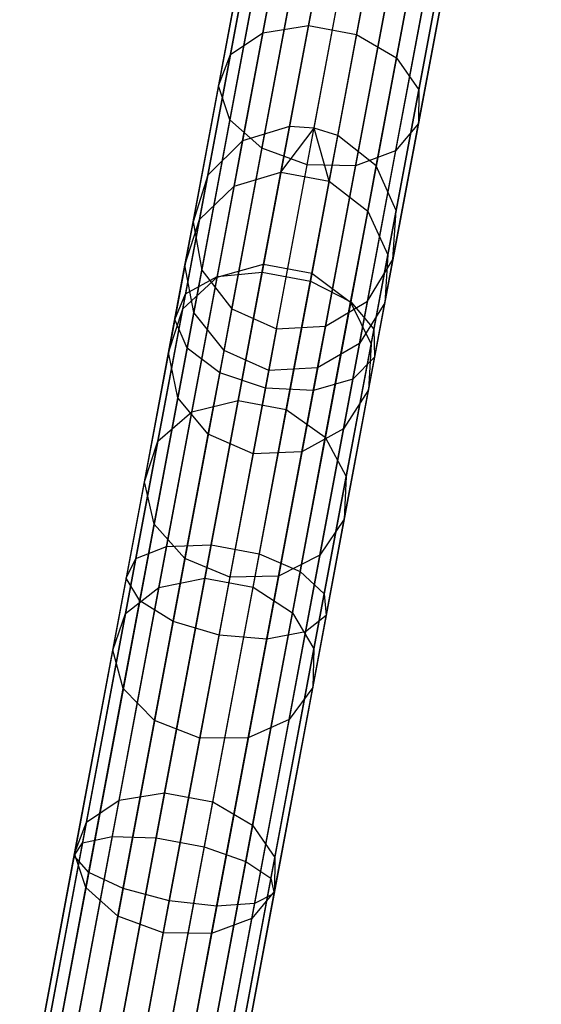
# Model space of a CAD drawing. Extents: x -91 to 91, y -91 to 262.
# Tile 416 of 480: x 12.48 to 17.57, y 73.43 to 83.03. Entities that reach past the tile are written whole.
import ezdxf

# ---------------------------------------------------------------- set-up
doc = ezdxf.new("R2010")
doc.units = 0
doc.header["$LTSCALE"] = 25.4
doc.layers.get('0').update_dxf_attribs({"linetype": 'CONTINUOUS'})

# ---------------------------------------------------------------- blocks, each defined once
blk = doc.blocks.new('ETE0_STL_1')
at = {"color": 0}
for p, q in [((15.1136, 81.993, 301.4705), (16.5311, 89.5532, 191.4705)), ((15.1136, 81.993, 301.4705), (16.5311, 89.5532, 191.4705)), ((15.3542, 81.9774, 301.4725), (16.7716, 89.5376, 191.4725)), ((15.3542, 81.9774, 301.4725), (16.7716, 89.5376, 191.4725)), ((14.6562, 81.853, 301.455), (16.0736, 89.4132, 191.455)), ((14.6562, 81.853, 301.455), (16.0736, 89.4132, 191.455)), ((15.584, 81.9048, 301.4705), (17.0015, 89.465, 191.4705)), ((15.584, 81.9048, 301.4705), (17.0015, 89.465, 191.4705)), ((15.9597, 81.6086, 301.455), (17.3771, 89.1688, 191.455)), ((15.9597, 81.6086, 301.455), (17.3771, 89.1688, 191.455)), ((14.3165, 81.5169, 301.4275), (15.734, 89.0771, 191.4275)), ((14.3165, 81.5169, 301.4275), (15.734, 89.0771, 191.4275)), ((16.1545, 81.1723, 301.4275), (17.572, 88.7325, 191.4275)), ((16.1545, 81.1723, 301.4275), (17.572, 88.7325, 191.4275)), ((14.1725, 81.0616, 301.3943), (15.5899, 88.6219, 191.3943)), ((14.1725, 81.0616, 301.3943), (15.5899, 88.6219, 191.3943)), ((16.1239, 80.6958, 301.3943), (17.5413, 88.256, 191.3943)), ((16.1239, 80.6958, 301.3943), (17.5413, 88.256, 191.3943)), ((14.257, 80.5916, 301.3631), (15.6745, 88.1518, 191.3631)), ((14.257, 80.5916, 301.3631), (15.6745, 88.1518, 191.3631)), ((15.8748, 80.2883, 301.3631), (17.2922, 87.8485, 191.3631)), ((15.8748, 80.2883, 301.3631), (17.2922, 87.8485, 191.3631)), ((14.5508, 80.2144, 301.341), (15.9682, 87.7746, 191.341)), ((14.5508, 80.2144, 301.341), (15.9682, 87.7746, 191.341)), ((14.9865, 80.0164, 301.333), (16.404, 87.5766, 191.333)), ((14.9865, 80.0164, 301.333), (16.404, 87.5766, 191.333)), ((15.4643, 80.0431, 301.341), (16.8818, 87.6033, 191.341)), ((15.4643, 80.0431, 301.341), (16.8818, 87.6033, 191.341)), ((15.6908, 85.0715, 176.8879), (15.2981, 82.9769, 174.6025)), ((15.6908, 85.0715, 176.8879), (15.2981, 82.9769, 174.6025)), ((15.2423, 84.9791, 177.0271), (14.8537, 82.9067, 174.7659)), ((15.2423, 84.9791, 177.0271), (14.8537, 82.9067, 174.7659)), ((16.1612, 84.9833, 176.8879), (15.7685, 82.8887, 174.6025)), ((16.1612, 84.9833, 176.8879), (15.7685, 82.8887, 174.6025)), ((14.9184, 84.7272, 177.2735), (14.5372, 82.6941, 175.0553)), ((14.9184, 84.7272, 177.2735), (14.5372, 82.6941, 175.0553)), ((16.5458, 84.7347, 177.0271), (16.1572, 82.6623, 174.7659)), ((16.5458, 84.7347, 177.0271), (16.1572, 82.6623, 174.7659)), ((16.7564, 84.3826, 177.2735), (16.3752, 82.3495, 175.0553)), ((16.7564, 84.3826, 177.2735), (16.3752, 82.3495, 175.0553)), ((14.7934, 84.3735, 177.5707), (14.4211, 82.3878, 175.4043)), ((14.7934, 84.3735, 177.5707), (14.4211, 82.3878, 175.4043)), ((14.8959, 83.999, 177.8507), (14.532, 82.0581, 175.7331)), ((14.8959, 83.999, 177.8507), (14.532, 82.0581, 175.7331)), ((16.7448, 84.0076, 177.5707), (16.3725, 82.022, 175.4043)), ((16.7448, 84.0076, 177.5707), (16.3725, 82.022, 175.4043)), ((15.2024, 83.6897, 178.0493), (14.8444, 81.7804, 175.9662)), ((15.2024, 83.6897, 178.0493), (14.8444, 81.7804, 175.9662)), ((16.5137, 83.6957, 177.8507), (16.1497, 81.7548, 175.7331)), ((16.5137, 83.6957, 177.8507), (16.1497, 81.7548, 175.7331)), ((15.2869, 81.6184, 176.0504), (15.6427, 83.5162, 178.1209)), ((15.2869, 81.6184, 176.0504), (15.6427, 83.5162, 178.1209)), ((16.1159, 83.5184, 178.0493), (15.7579, 81.6092, 175.9662)), ((16.1159, 83.5184, 178.0493), (15.7579, 81.6092, 175.9662)), ((15.2981, 82.9769, 174.6025), (14.8471, 80.5717, 172.6592)), ((15.2981, 82.9769, 174.6025), (14.8471, 80.5717, 172.6592)), ((14.8537, 82.9067, 174.7659), (15.2981, 82.9769, 174.6025)), ((14.8537, 82.9067, 174.7659), (15.2981, 82.9769, 174.6025)), ((15.2981, 82.9769, 174.6025), (15.7685, 82.8887, 174.6025)), ((15.2981, 82.9769, 174.6025), (15.7685, 82.8887, 174.6025)), ((14.8537, 82.9067, 174.7659), (14.4076, 80.527, 172.8432)), ((14.8537, 82.9067, 174.7659), (14.4076, 80.527, 172.8432)), ((14.5372, 82.6941, 175.0553), (14.8537, 82.9067, 174.7659)), ((14.5372, 82.6941, 175.0553), (14.8537, 82.9067, 174.7659)), ((15.7685, 82.8887, 174.6025), (15.3176, 80.4836, 172.6592)), ((15.7685, 82.8887, 174.6025), (15.3176, 80.4836, 172.6592)), ((15.7685, 82.8887, 174.6025), (16.1572, 82.6623, 174.7659)), ((15.7685, 82.8887, 174.6025), (16.1572, 82.6623, 174.7659)), ((14.5372, 82.6941, 175.0553), (14.0995, 80.3596, 173.1691)), ((14.5372, 82.6941, 175.0553), (14.0995, 80.3596, 173.1691)), ((14.4211, 82.3878, 175.4043), (14.5372, 82.6941, 175.0553)), ((14.4211, 82.3878, 175.4043), (14.5372, 82.6941, 175.0553)), ((16.1572, 82.6623, 174.7659), (15.7111, 80.2826, 172.8432)), ((16.1572, 82.6623, 174.7659), (15.7111, 80.2826, 172.8432)), ((16.1572, 82.6623, 174.7659), (16.3752, 82.3495, 175.0553)), ((16.1572, 82.6623, 174.7659), (16.3752, 82.3495, 175.0553)), ((14.4211, 82.3878, 175.4043), (13.9936, 80.1079, 173.5621)), ((14.4211, 82.3878, 175.4043), (13.9936, 80.1079, 173.5621)), ((14.532, 82.0581, 175.7331), (14.4211, 82.3878, 175.4043)), ((14.532, 82.0581, 175.7331), (14.4211, 82.3878, 175.4043)), ((16.3752, 82.3495, 175.0553), (15.9375, 80.015, 173.1691)), ((16.3752, 82.3495, 175.0553), (15.9375, 80.015, 173.1691)), ((16.3752, 82.3495, 175.0553), (16.3725, 82.022, 175.4043)), ((16.3752, 82.3495, 175.0553), (16.3725, 82.022, 175.4043)), ((14.532, 82.0581, 175.7331), (14.1141, 79.8295, 173.9324)), ((14.532, 82.0581, 175.7331), (14.1141, 79.8295, 173.9324)), ((14.8444, 81.7804, 175.9662), (14.532, 82.0581, 175.7331)), ((14.8444, 81.7804, 175.9662), (14.532, 82.0581, 175.7331)), ((15.1136, 81.993, 301.4705), (14.6562, 81.853, 301.455)), ((15.1136, 81.993, 301.4705), (14.6562, 81.853, 301.455)), ((15.0299, 81.5468, 304.5823), (15.1136, 81.993, 301.4705)), ((15.0299, 81.5468, 304.5823), (15.1136, 81.993, 301.4705)), ((15.0299, 81.5468, 304.5823), (15.3542, 81.9774, 301.4725)), ((15.0299, 81.5468, 304.5823), (15.3542, 81.9774, 301.4725)), ((15.3542, 81.9774, 301.4725), (15.1136, 81.993, 301.4705)), ((15.3542, 81.9774, 301.4725), (15.1136, 81.993, 301.4705)), ((15.5004, 81.4586, 304.5823), (15.3542, 81.9774, 301.4725)), ((15.5004, 81.4586, 304.5823), (15.3542, 81.9774, 301.4725)), ((15.584, 81.9048, 301.4705), (15.3542, 81.9774, 301.4725)), ((15.584, 81.9048, 301.4705), (15.3542, 81.9774, 301.4725)), ((16.3725, 82.022, 175.4043), (15.9451, 79.742, 173.5621)), ((16.3725, 82.022, 175.4043), (15.9451, 79.742, 173.5621)), ((16.3725, 82.022, 175.4043), (16.1497, 81.7548, 175.7331)), ((16.3725, 82.022, 175.4043), (16.1497, 81.7548, 175.7331)), ((15.5004, 81.4586, 304.5823), (15.584, 81.9048, 301.4705)), ((15.5004, 81.4586, 304.5823), (15.584, 81.9048, 301.4705)), ((15.9597, 81.6086, 301.455), (15.584, 81.9048, 301.4705)), ((15.9597, 81.6086, 301.455), (15.584, 81.9048, 301.4705)), ((14.6562, 81.853, 301.455), (14.3165, 81.5169, 301.4275)), ((14.6562, 81.853, 301.455), (14.3165, 81.5169, 301.4275)), ((14.8444, 81.7804, 175.9662), (14.4334, 79.5882, 174.1949)), ((14.8444, 81.7804, 175.9662), (14.4334, 79.5882, 174.1949)), ((14.5734, 81.4115, 304.5338), (14.6562, 81.853, 301.455)), ((14.5734, 81.4115, 304.5338), (14.6562, 81.853, 301.455)), ((15.2869, 81.6184, 176.0504), (14.8444, 81.7804, 175.9662)), ((15.2869, 81.6184, 176.0504), (14.8444, 81.7804, 175.9662)), ((16.1497, 81.7548, 175.7331), (15.7319, 79.5262, 173.9324)), ((16.1497, 81.7548, 175.7331), (15.7319, 79.5262, 173.9324)), ((16.1497, 81.7548, 175.7331), (15.7579, 81.6092, 175.9662)), ((16.1497, 81.7548, 175.7331), (15.7579, 81.6092, 175.9662)), ((14.8783, 79.4393, 174.2897), (15.2869, 81.6184, 176.0504)), ((14.8783, 79.4393, 174.2897), (15.2869, 81.6184, 176.0504)), ((15.7579, 81.6092, 175.9662), (15.2869, 81.6184, 176.0504)), ((15.7579, 81.6092, 175.9662), (15.2869, 81.6184, 176.0504)), ((15.7579, 81.6092, 175.9662), (15.3469, 79.4169, 174.1949)), ((15.7579, 81.6092, 175.9662), (15.3469, 79.4169, 174.1949)), ((15.8769, 81.1671, 304.5338), (15.9597, 81.6086, 301.455)), ((15.8769, 81.1671, 304.5338), (15.9597, 81.6086, 301.455)), ((16.1545, 81.1723, 301.4275), (15.9597, 81.6086, 301.455)), ((16.1545, 81.1723, 301.4275), (15.9597, 81.6086, 301.455)), ((14.3165, 81.5169, 301.4275), (14.1725, 81.0616, 301.3943)), ((14.3165, 81.5169, 301.4275), (14.1725, 81.0616, 301.3943)), ((14.2353, 81.0838, 304.4478), (14.3165, 81.5169, 301.4275)), ((14.2353, 81.0838, 304.4478), (14.3165, 81.5169, 301.4275)), ((14.5734, 81.4115, 304.5338), (15.0299, 81.5468, 304.5823)), ((14.5734, 81.4115, 304.5338), (15.0299, 81.5468, 304.5823)), ((14.8615, 80.6483, 307.5912), (15.0299, 81.5468, 304.5823)), ((14.8615, 80.6483, 307.5912), (15.0299, 81.5468, 304.5823)), ((15.0299, 81.5468, 304.5823), (15.5004, 81.4586, 304.5823)), ((15.0299, 81.5468, 304.5823), (15.5004, 81.4586, 304.5823)), ((14.2353, 81.0838, 304.4478), (14.5734, 81.4115, 304.5338)), ((14.2353, 81.0838, 304.4478), (14.5734, 81.4115, 304.5338)), ((14.4067, 80.5225, 307.5108), (14.5734, 81.4115, 304.5338)), ((14.4067, 80.5225, 307.5108), (14.5734, 81.4115, 304.5338)), ((15.3319, 80.5601, 307.5912), (15.5004, 81.4586, 304.5823)), ((15.3319, 80.5601, 307.5912), (15.5004, 81.4586, 304.5823)), ((15.5004, 81.4586, 304.5823), (15.8769, 81.1671, 304.5338)), ((15.5004, 81.4586, 304.5823), (15.8769, 81.1671, 304.5338)), ((15.7102, 80.2781, 307.5108), (15.8769, 81.1671, 304.5338)), ((15.7102, 80.2781, 307.5108), (15.8769, 81.1671, 304.5338)), ((15.8769, 81.1671, 304.5338), (16.0733, 80.7392, 304.4478)), ((15.8769, 81.1671, 304.5338), (16.0733, 80.7392, 304.4478)), ((16.0733, 80.7392, 304.4478), (16.1545, 81.1723, 301.4275)), ((16.0733, 80.7392, 304.4478), (16.1545, 81.1723, 301.4275)), ((16.1239, 80.6958, 301.3943), (16.1545, 81.1723, 301.4275)), ((16.1239, 80.6958, 301.3943), (16.1545, 81.1723, 301.4275)), ((14.0718, 80.2117, 307.3683), (14.2353, 81.0838, 304.4478)), ((14.0718, 80.2117, 307.3683), (14.2353, 81.0838, 304.4478)), ((14.0932, 80.6387, 304.3442), (14.2353, 81.0838, 304.4478)), ((14.0932, 80.6387, 304.3442), (14.2353, 81.0838, 304.4478)), ((14.0932, 80.6387, 304.3442), (14.1725, 81.0616, 301.3943)), ((14.0932, 80.6387, 304.3442), (14.1725, 81.0616, 301.3943)), ((14.1725, 81.0616, 301.3943), (14.257, 80.5916, 301.3631)), ((14.1725, 81.0616, 301.3943), (14.257, 80.5916, 301.3631)), ((15.9098, 79.8671, 307.3683), (16.0733, 80.7392, 304.4478)), ((15.9098, 79.8671, 307.3683), (16.0733, 80.7392, 304.4478)), ((16.0733, 80.7392, 304.4478), (16.0446, 80.2728, 304.3442)), ((16.0733, 80.7392, 304.4478), (16.0446, 80.2728, 304.3442)), ((13.9335, 79.7869, 307.1965), (14.0932, 80.6387, 304.3442)), ((13.9335, 79.7869, 307.1965), (14.0932, 80.6387, 304.3442)), ((14.1795, 80.1781, 304.2466), (14.0932, 80.6387, 304.3442)), ((14.1795, 80.1781, 304.2466), (14.0932, 80.6387, 304.3442)), ((14.4067, 80.5225, 307.5108), (14.8615, 80.6483, 307.5912)), ((14.4067, 80.5225, 307.5108), (14.8615, 80.6483, 307.5912)), ((14.612, 79.3176, 310.4296), (14.8615, 80.6483, 307.5912)), ((14.612, 79.3176, 310.4296), (14.8615, 80.6483, 307.5912)), ((14.8615, 80.6483, 307.5912), (15.3319, 80.5601, 307.5912)), ((14.8615, 80.6483, 307.5912), (15.3319, 80.5601, 307.5912)), ((15.8748, 80.2883, 301.3631), (16.1239, 80.6958, 301.3943)), ((15.8748, 80.2883, 301.3631), (16.1239, 80.6958, 301.3943)), ((16.0446, 80.2728, 304.3442), (16.1239, 80.6958, 301.3943)), ((16.0446, 80.2728, 304.3442), (16.1239, 80.6958, 301.3943)), ((14.1795, 80.1781, 304.2466), (14.257, 80.5916, 301.3631)), ((14.1795, 80.1781, 304.2466), (14.257, 80.5916, 301.3631)), ((14.257, 80.5916, 301.3631), (14.5508, 80.2144, 301.341)), ((14.257, 80.5916, 301.3631), (14.5508, 80.2144, 301.341)), ((14.8471, 80.5717, 172.6592), (14.348, 77.9095, 171.1011)), ((14.8471, 80.5717, 172.6592), (14.348, 77.9095, 171.1011)), ((14.4076, 80.527, 172.8432), (14.8471, 80.5717, 172.6592)), ((14.4076, 80.527, 172.8432), (14.8471, 80.5717, 172.6592)), ((14.8471, 80.5717, 172.6592), (15.3176, 80.4836, 172.6592)), ((14.8471, 80.5717, 172.6592), (15.3176, 80.4836, 172.6592)), ((15.0824, 79.2294, 310.4296), (15.3319, 80.5601, 307.5912)), ((15.0824, 79.2294, 310.4296), (15.3319, 80.5601, 307.5912)), ((15.3319, 80.5601, 307.5912), (15.7102, 80.2781, 307.5108)), ((15.3319, 80.5601, 307.5912), (15.7102, 80.2781, 307.5108)), ((14.4076, 80.527, 172.8432), (13.9137, 77.893, 171.3016)), ((14.4076, 80.527, 172.8432), (13.9137, 77.893, 171.3016)), ((14.0718, 80.2117, 307.3683), (14.4067, 80.5225, 307.5108)), ((14.0718, 80.2117, 307.3683), (14.4067, 80.5225, 307.5108)), ((14.0995, 80.3596, 173.1691), (14.4076, 80.527, 172.8432)), ((14.0995, 80.3596, 173.1691), (14.4076, 80.527, 172.8432)), ((14.1599, 79.206, 310.3191), (14.4067, 80.5225, 307.5108)), ((14.1599, 79.206, 310.3191), (14.4067, 80.5225, 307.5108)), ((15.3176, 80.4836, 172.6592), (14.8184, 77.8213, 171.1011)), ((15.3176, 80.4836, 172.6592), (14.8184, 77.8213, 171.1011)), ((15.3176, 80.4836, 172.6592), (15.7111, 80.2826, 172.8432)), ((15.3176, 80.4836, 172.6592), (15.7111, 80.2826, 172.8432)), ((14.0995, 80.3596, 173.1691), (13.6151, 77.7756, 171.6568)), ((14.0995, 80.3596, 173.1691), (13.6151, 77.7756, 171.6568)), ((13.9936, 80.1079, 173.5621), (14.0995, 80.3596, 173.1691)), ((13.9936, 80.1079, 173.5621), (14.0995, 80.3596, 173.1691)), ((15.7111, 80.2826, 172.8432), (15.2172, 77.6486, 171.3016)), ((15.7111, 80.2826, 172.8432), (15.2172, 77.6486, 171.3016)), ((15.4634, 78.9616, 310.3191), (15.7102, 80.2781, 307.5108)), ((15.4634, 78.9616, 310.3191), (15.7102, 80.2781, 307.5108)), ((15.4643, 80.0431, 301.341), (15.8748, 80.2883, 301.3631)), ((15.4643, 80.0431, 301.341), (15.8748, 80.2883, 301.3631)), ((15.7102, 80.2781, 307.5108), (15.9098, 79.8671, 307.3683)), ((15.7102, 80.2781, 307.5108), (15.9098, 79.8671, 307.3683)), ((15.7111, 80.2826, 172.8432), (15.9375, 80.015, 173.1691)), ((15.7111, 80.2826, 172.8432), (15.9375, 80.015, 173.1691)), ((15.7973, 79.8748, 304.2466), (15.8748, 80.2883, 301.3631)), ((15.7973, 79.8748, 304.2466), (15.8748, 80.2883, 301.3631)), ((16.0446, 80.2728, 304.3442), (15.7973, 79.8748, 304.2466)), ((16.0446, 80.2728, 304.3442), (15.7973, 79.8748, 304.2466)), ((15.8849, 79.421, 307.1965), (16.0446, 80.2728, 304.3442)), ((15.8849, 79.421, 307.1965), (16.0446, 80.2728, 304.3442)), ((13.8296, 78.9201, 310.1233), (14.0718, 80.2117, 307.3683)), ((13.8296, 78.9201, 310.1233), (14.0718, 80.2117, 307.3683)), ((13.9335, 79.7869, 307.1965), (14.0718, 80.2117, 307.3683)), ((13.9335, 79.7869, 307.1965), (14.0718, 80.2117, 307.3683)), ((14.0234, 79.3455, 307.0347), (14.1795, 80.1781, 304.2466)), ((14.0234, 79.3455, 307.0347), (14.1795, 80.1781, 304.2466)), ((14.4745, 79.8077, 304.1773), (14.1795, 80.1781, 304.2466)), ((14.4745, 79.8077, 304.1773), (14.1795, 80.1781, 304.2466)), ((14.4745, 79.8077, 304.1773), (14.5508, 80.2144, 301.341)), ((14.4745, 79.8077, 304.1773), (14.5508, 80.2144, 301.341)), ((14.5508, 80.2144, 301.341), (14.9865, 80.0164, 301.333)), ((14.5508, 80.2144, 301.341), (14.9865, 80.0164, 301.333)), ((13.9936, 80.1079, 173.5621), (13.5205, 77.5842, 172.0851)), ((13.9936, 80.1079, 173.5621), (13.5205, 77.5842, 172.0851)), ((14.1141, 79.8295, 173.9324), (13.9936, 80.1079, 173.5621)), ((14.1141, 79.8295, 173.9324), (13.9936, 80.1079, 173.5621)), ((14.9865, 80.0164, 301.333), (14.9107, 79.6122, 304.1523)), ((14.9865, 80.0164, 301.333), (14.9107, 79.6122, 304.1523)), ((14.9865, 80.0164, 301.333), (15.4643, 80.0431, 301.341)), ((14.9865, 80.0164, 301.333), (15.4643, 80.0431, 301.341)), ((15.3881, 79.6364, 304.1773), (15.4643, 80.0431, 301.341)), ((15.3881, 79.6364, 304.1773), (15.4643, 80.0431, 301.341)), ((15.9375, 80.015, 173.1691), (15.4531, 77.431, 171.6568)), ((15.9375, 80.015, 173.1691), (15.4531, 77.431, 171.6568)), ((15.9375, 80.015, 173.1691), (15.9451, 79.742, 173.5621)), ((15.9375, 80.015, 173.1691), (15.9451, 79.742, 173.5621)), ((15.7973, 79.8748, 304.2466), (15.3881, 79.6364, 304.1773)), ((15.7973, 79.8748, 304.2466), (15.3881, 79.6364, 304.1773)), ((15.6412, 79.0422, 307.0347), (15.7973, 79.8748, 304.2466)), ((15.6412, 79.0422, 307.0347), (15.7973, 79.8748, 304.2466)), ((15.6677, 78.5755, 310.1233), (15.9098, 79.8671, 307.3683)), ((15.6677, 78.5755, 310.1233), (15.9098, 79.8671, 307.3683)), ((15.9098, 79.8671, 307.3683), (15.8849, 79.421, 307.1965)), ((15.9098, 79.8671, 307.3683), (15.8849, 79.421, 307.1965)), ((14.1141, 79.8295, 173.9324), (13.6516, 77.3626, 172.4886)), ((14.1141, 79.8295, 173.9324), (13.6516, 77.3626, 172.4886)), ((13.697, 78.5255, 309.8872), (13.9335, 79.7869, 307.1965)), ((13.697, 78.5255, 309.8872), (13.9335, 79.7869, 307.1965)), ((14.0234, 79.3455, 307.0347), (13.9335, 79.7869, 307.1965)), ((14.0234, 79.3455, 307.0347), (13.9335, 79.7869, 307.1965)), ((14.4334, 79.5882, 174.1949), (14.1141, 79.8295, 173.9324)), ((14.4334, 79.5882, 174.1949), (14.1141, 79.8295, 173.9324)), ((14.321, 78.9887, 306.9199), (14.4745, 79.8077, 304.1773)), ((14.321, 78.9887, 306.9199), (14.4745, 79.8077, 304.1773)), ((14.9107, 79.6122, 304.1523), (14.4745, 79.8077, 304.1773)), ((14.9107, 79.6122, 304.1523), (14.4745, 79.8077, 304.1773)), ((15.9451, 79.742, 173.5621), (15.4719, 77.2183, 172.0851)), ((15.9451, 79.742, 173.5621), (15.4719, 77.2183, 172.0851)), ((15.9451, 79.742, 173.5621), (15.7319, 79.5262, 173.9324)), ((15.9451, 79.742, 173.5621), (15.7319, 79.5262, 173.9324)), ((14.4334, 79.5882, 174.1949), (13.9784, 77.1616, 172.7747)), ((14.4334, 79.5882, 174.1949), (13.9784, 77.1616, 172.7747)), ((14.8783, 79.4393, 174.2897), (14.4334, 79.5882, 174.1949)), ((14.8783, 79.4393, 174.2897), (14.4334, 79.5882, 174.1949)), ((14.9107, 79.6122, 304.1523), (14.7581, 78.7981, 306.8785)), ((14.9107, 79.6122, 304.1523), (14.7581, 78.7981, 306.8785)), ((15.3881, 79.6364, 304.1773), (14.9107, 79.6122, 304.1523)), ((15.3881, 79.6364, 304.1773), (14.9107, 79.6122, 304.1523)), ((15.2345, 78.8174, 306.9199), (15.3881, 79.6364, 304.1773)), ((15.2345, 78.8174, 306.9199), (15.3881, 79.6364, 304.1773)), ((15.7319, 79.5262, 173.9324), (15.2694, 77.0592, 172.4886)), ((15.7319, 79.5262, 173.9324), (15.2694, 77.0592, 172.4886)), ((15.7319, 79.5262, 173.9324), (15.3469, 79.4169, 174.1949)), ((15.7319, 79.5262, 173.9324), (15.3469, 79.4169, 174.1949)), ((14.4261, 77.0272, 172.878), (14.8783, 79.4393, 174.2897)), ((14.4261, 77.0272, 172.878), (14.8783, 79.4393, 174.2897)), ((15.3469, 79.4169, 174.1949), (14.8783, 79.4393, 174.2897)), ((15.3469, 79.4169, 174.1949), (14.8783, 79.4393, 174.2897)), ((15.3469, 79.4169, 174.1949), (14.892, 76.9903, 172.7747)), ((15.3469, 79.4169, 174.1949), (14.892, 76.9903, 172.7747)), ((15.8849, 79.421, 307.1965), (15.6412, 79.0422, 307.0347)), ((15.8849, 79.421, 307.1965), (15.6412, 79.0422, 307.0347)), ((15.6484, 78.1596, 309.8872), (15.8849, 79.421, 307.1965)), ((15.6484, 78.1596, 309.8872), (15.8849, 79.421, 307.1965)), ((13.7922, 78.1125, 309.6648), (14.0234, 79.3455, 307.0347)), ((13.7922, 78.1125, 309.6648), (14.0234, 79.3455, 307.0347)), ((14.321, 78.9887, 306.9199), (14.0234, 79.3455, 307.0347)), ((14.321, 78.9887, 306.9199), (14.0234, 79.3455, 307.0347)), ((14.1599, 79.206, 310.3191), (14.612, 79.3176, 310.4296)), ((14.1599, 79.206, 310.3191), (14.612, 79.3176, 310.4296)), ((14.2871, 77.5847, 313.0337), (14.612, 79.3176, 310.4296)), ((14.2871, 77.5847, 313.0337), (14.612, 79.3176, 310.4296)), ((14.612, 79.3176, 310.4296), (15.0824, 79.2294, 310.4296)), ((14.612, 79.3176, 310.4296), (15.0824, 79.2294, 310.4296)), ((13.8296, 78.9201, 310.1233), (14.1599, 79.206, 310.3191)), ((13.8296, 78.9201, 310.1233), (14.1599, 79.206, 310.3191)), ((13.8384, 77.4915, 312.8955), (14.1599, 79.206, 310.3191)), ((13.8384, 77.4915, 312.8955), (14.1599, 79.206, 310.3191)), ((14.7575, 77.4965, 313.0337), (15.0824, 79.2294, 310.4296)), ((14.7575, 77.4965, 313.0337), (15.0824, 79.2294, 310.4296)), ((15.0824, 79.2294, 310.4296), (15.4634, 78.9616, 310.3191)), ((15.0824, 79.2294, 310.4296), (15.4634, 78.9616, 310.3191)), ((15.6412, 79.0422, 307.0347), (15.2345, 78.8174, 306.9199)), ((15.6412, 79.0422, 307.0347), (15.2345, 78.8174, 306.9199)), ((15.41, 77.8092, 309.6648), (15.6412, 79.0422, 307.0347)), ((15.41, 77.8092, 309.6648), (15.6412, 79.0422, 307.0347)), ((13.5143, 77.2382, 312.6508), (13.8296, 78.9201, 310.1233)), ((13.5143, 77.2382, 312.6508), (13.8296, 78.9201, 310.1233)), ((13.697, 78.5255, 309.8872), (13.8296, 78.9201, 310.1233)), ((13.697, 78.5255, 309.8872), (13.8296, 78.9201, 310.1233)), ((14.0936, 77.7758, 309.507), (14.321, 78.9887, 306.9199)), ((14.0936, 77.7758, 309.507), (14.321, 78.9887, 306.9199)), ((14.7581, 78.7981, 306.8785), (14.321, 78.9887, 306.9199)), ((14.7581, 78.7981, 306.8785), (14.321, 78.9887, 306.9199)), ((15.142, 77.2471, 312.8955), (15.4634, 78.9616, 310.3191)), ((15.142, 77.2471, 312.8955), (15.4634, 78.9616, 310.3191)), ((15.4634, 78.9616, 310.3191), (15.6677, 78.5755, 310.1233)), ((15.4634, 78.9616, 310.3191), (15.6677, 78.5755, 310.1233)), ((15.2345, 78.8174, 306.9199), (14.7581, 78.7981, 306.8785)), ((15.2345, 78.8174, 306.9199), (14.7581, 78.7981, 306.8785)), ((15.0071, 77.6045, 309.507), (15.2345, 78.8174, 306.9199)), ((15.0071, 77.6045, 309.507), (15.2345, 78.8174, 306.9199)), ((14.7581, 78.7981, 306.8785), (14.532, 77.5925, 309.4501)), ((14.7581, 78.7981, 306.8785), (14.532, 77.5925, 309.4501)), ((13.389, 76.8828, 312.3557), (13.697, 78.5255, 309.8872)), ((13.389, 76.8828, 312.3557), (13.697, 78.5255, 309.8872)), ((13.7922, 78.1125, 309.6648), (13.697, 78.5255, 309.8872)), ((13.7922, 78.1125, 309.6648), (13.697, 78.5255, 309.8872)), ((15.3523, 76.8936, 312.6508), (15.6677, 78.5755, 310.1233)), ((15.3523, 76.8936, 312.6508), (15.6677, 78.5755, 310.1233)), ((15.6677, 78.5755, 310.1233), (15.6484, 78.1596, 309.8872)), ((15.6677, 78.5755, 310.1233), (15.6484, 78.1596, 309.8872)), ((15.3404, 76.517, 312.3557), (15.6484, 78.1596, 309.8872)), ((15.3404, 76.517, 312.3557), (15.6484, 78.1596, 309.8872)), ((15.6484, 78.1596, 309.8872), (15.41, 77.8092, 309.6648)), ((15.6484, 78.1596, 309.8872), (15.41, 77.8092, 309.6648)), ((13.4912, 76.5068, 312.0777), (13.7922, 78.1125, 309.6648)), ((13.4912, 76.5068, 312.0777), (13.7922, 78.1125, 309.6648)), ((14.0936, 77.7758, 309.507), (13.7922, 78.1125, 309.6648)), ((14.0936, 77.7758, 309.507), (13.7922, 78.1125, 309.6648)), ((13.9137, 77.893, 171.3016), (13.3831, 75.063, 170.1754)), ((13.9137, 77.893, 171.3016), (13.3831, 75.063, 170.1754)), ((13.6151, 77.7756, 171.6568), (13.9137, 77.893, 171.3016)), ((13.6151, 77.7756, 171.6568), (13.9137, 77.893, 171.3016)), ((14.348, 77.9095, 171.1011), (13.8117, 75.0492, 169.9628)), ((14.348, 77.9095, 171.1011), (13.8117, 75.0492, 169.9628)), ((13.9137, 77.893, 171.3016), (14.348, 77.9095, 171.1011)), ((13.9137, 77.893, 171.3016), (14.348, 77.9095, 171.1011)), ((14.348, 77.9095, 171.1011), (14.8184, 77.8213, 171.1011)), ((14.348, 77.9095, 171.1011), (14.8184, 77.8213, 171.1011)), ((13.6151, 77.7756, 171.6568), (13.0945, 74.9994, 170.5519)), ((13.6151, 77.7756, 171.6568), (13.0945, 74.9994, 170.5519)), ((13.5205, 77.5842, 172.0851), (13.6151, 77.7756, 171.6568)), ((13.5205, 77.5842, 172.0851), (13.6151, 77.7756, 171.6568)), ((13.7975, 76.1963, 311.8806), (14.0936, 77.7758, 309.507)), ((13.7975, 76.1963, 311.8806), (14.0936, 77.7758, 309.507)), ((14.532, 77.5925, 309.4501), (14.0936, 77.7758, 309.507)), ((14.532, 77.5925, 309.4501), (14.0936, 77.7758, 309.507)), ((14.8184, 77.8213, 171.1011), (14.2821, 74.961, 169.9628)), ((14.8184, 77.8213, 171.1011), (14.2821, 74.961, 169.9628)), ((14.8184, 77.8213, 171.1011), (15.2172, 77.6486, 171.3016)), ((14.8184, 77.8213, 171.1011), (15.2172, 77.6486, 171.3016)), ((15.41, 77.8092, 309.6648), (15.0071, 77.6045, 309.507)), ((15.41, 77.8092, 309.6648), (15.0071, 77.6045, 309.507)), ((15.1089, 76.2035, 312.0777), (15.41, 77.8092, 309.6648)), ((15.1089, 76.2035, 312.0777), (15.41, 77.8092, 309.6648)), ((15.2172, 77.6486, 171.3016), (14.6866, 74.8186, 170.1754)), ((15.2172, 77.6486, 171.3016), (14.6866, 74.8186, 170.1754)), ((15.2172, 77.6486, 171.3016), (15.4531, 77.431, 171.6568)), ((15.2172, 77.6486, 171.3016), (15.4531, 77.431, 171.6568)), ((13.5205, 77.5842, 172.0851), (13.0121, 74.8727, 171.006)), ((13.5205, 77.5842, 172.0851), (13.0121, 74.8727, 171.006)), ((13.6516, 77.3626, 172.4886), (13.5205, 77.5842, 172.0851)), ((13.6516, 77.3626, 172.4886), (13.5205, 77.5842, 172.0851)), ((13.8384, 77.4915, 312.8955), (14.2871, 77.5847, 313.0337)), ((13.8384, 77.4915, 312.8955), (14.2871, 77.5847, 313.0337)), ((13.8941, 75.4886, 315.3448), (14.2871, 77.5847, 313.0337)), ((13.8941, 75.4886, 315.3448), (14.2871, 77.5847, 313.0337)), ((14.532, 77.5925, 309.4501), (14.2377, 76.0225, 311.8094)), ((14.532, 77.5925, 309.4501), (14.2377, 76.0225, 311.8094)), ((14.2871, 77.5847, 313.0337), (14.7575, 77.4965, 313.0337)), ((14.2871, 77.5847, 313.0337), (14.7575, 77.4965, 313.0337)), ((15.0071, 77.6045, 309.507), (14.532, 77.5925, 309.4501)), ((15.0071, 77.6045, 309.507), (14.532, 77.5925, 309.4501)), ((14.711, 76.0251, 311.8806), (15.0071, 77.6045, 309.507)), ((14.711, 76.0251, 311.8806), (15.0071, 77.6045, 309.507)), ((13.4496, 75.4176, 315.1821), (13.8384, 77.4915, 312.8955)), ((13.4496, 75.4176, 315.1821), (13.8384, 77.4915, 312.8955)), ((13.5143, 77.2382, 312.6508), (13.8384, 77.4915, 312.8955)), ((13.5143, 77.2382, 312.6508), (13.8384, 77.4915, 312.8955)), ((14.3645, 75.4004, 315.3448), (14.7575, 77.4965, 313.0337)), ((14.3645, 75.4004, 315.3448), (14.7575, 77.4965, 313.0337)), ((14.7575, 77.4965, 313.0337), (15.142, 77.2471, 312.8955)), ((14.7575, 77.4965, 313.0337), (15.142, 77.2471, 312.8955)), ((13.6516, 77.3626, 172.4886), (13.1547, 74.7122, 171.4338)), ((13.6516, 77.3626, 172.4886), (13.1547, 74.7122, 171.4338)), ((13.9784, 77.1616, 172.7747), (13.6516, 77.3626, 172.4886)), ((13.9784, 77.1616, 172.7747), (13.6516, 77.3626, 172.4886)), ((15.4531, 77.431, 171.6568), (14.9326, 74.6547, 170.5519)), ((15.4531, 77.431, 171.6568), (14.9326, 74.6547, 170.5519)), ((15.4531, 77.431, 171.6568), (15.4719, 77.2183, 172.0851)), ((15.4531, 77.431, 171.6568), (15.4719, 77.2183, 172.0851)), ((13.1329, 75.2037, 314.894), (13.5143, 77.2382, 312.6508)), ((13.1329, 75.2037, 314.894), (13.5143, 77.2382, 312.6508)), ((13.389, 76.8828, 312.3557), (13.5143, 77.2382, 312.6508)), ((13.389, 76.8828, 312.3557), (13.5143, 77.2382, 312.6508)), ((14.7531, 75.1732, 315.1821), (15.142, 77.2471, 312.8955)), ((14.7531, 75.1732, 315.1821), (15.142, 77.2471, 312.8955)), ((15.4719, 77.2183, 172.0851), (14.9635, 74.5069, 171.006)), ((15.4719, 77.2183, 172.0851), (14.9635, 74.5069, 171.006)), ((15.142, 77.2471, 312.8955), (15.3523, 76.8936, 312.6508)), ((15.142, 77.2471, 312.8955), (15.3523, 76.8936, 312.6508)), ((15.4719, 77.2183, 172.0851), (15.2694, 77.0592, 172.4886)), ((15.4719, 77.2183, 172.0851), (15.2694, 77.0592, 172.4886)), ((13.9784, 77.1616, 172.7747), (13.4896, 74.5545, 171.7372)), ((13.9784, 77.1616, 172.7747), (13.4896, 74.5545, 171.7372)), ((14.4261, 77.0272, 172.878), (13.9784, 77.1616, 172.7747)), ((14.4261, 77.0272, 172.878), (13.9784, 77.1616, 172.7747)), ((13.9402, 74.4358, 171.8467), (14.4261, 77.0272, 172.878)), ((13.9402, 74.4358, 171.8467), (14.4261, 77.0272, 172.878)), ((14.892, 76.9903, 172.7747), (14.4032, 74.3832, 171.7372)), ((14.892, 76.9903, 172.7747), (14.4032, 74.3832, 171.7372)), ((14.892, 76.9903, 172.7747), (14.4261, 77.0272, 172.878)), ((14.892, 76.9903, 172.7747), (14.4261, 77.0272, 172.878)), ((15.2694, 77.0592, 172.4886), (14.7725, 74.4089, 171.4338)), ((15.2694, 77.0592, 172.4886), (14.7725, 74.4089, 171.4338)), ((15.2694, 77.0592, 172.4886), (14.892, 76.9903, 172.7747)), ((15.2694, 77.0592, 172.4886), (14.892, 76.9903, 172.7747)), ((13.0164, 74.8958, 314.5465), (13.389, 76.8828, 312.3557)), ((13.0164, 74.8958, 314.5465), (13.389, 76.8828, 312.3557)), ((13.4912, 76.5068, 312.0777), (13.389, 76.8828, 312.3557)), ((13.4912, 76.5068, 312.0777), (13.389, 76.8828, 312.3557)), ((14.9709, 74.8591, 314.894), (15.3523, 76.8936, 312.6508)), ((14.9709, 74.8591, 314.894), (15.3523, 76.8936, 312.6508)), ((15.3523, 76.8936, 312.6508), (15.3404, 76.517, 312.3557)), ((15.3523, 76.8936, 312.6508), (15.3404, 76.517, 312.3557)), ((13.127, 74.5645, 314.2192), (13.4912, 76.5068, 312.0777)), ((13.127, 74.5645, 314.2192), (13.4912, 76.5068, 312.0777)), ((13.7975, 76.1963, 311.8806), (13.4912, 76.5068, 312.0777)), ((13.7975, 76.1963, 311.8806), (13.4912, 76.5068, 312.0777)), ((14.9678, 74.5299, 314.5465), (15.3404, 76.517, 312.3557)), ((14.9678, 74.5299, 314.5465), (15.3404, 76.517, 312.3557)), ((15.3404, 76.517, 312.3557), (15.1089, 76.2035, 312.0777)), ((15.3404, 76.517, 312.3557), (15.1089, 76.2035, 312.0777)), ((13.4392, 74.2858, 313.9871), (13.7975, 76.1963, 311.8806)), ((13.4392, 74.2858, 313.9871), (13.7975, 76.1963, 311.8806)), ((14.2377, 76.0225, 311.8094), (13.7975, 76.1963, 311.8806)), ((14.2377, 76.0225, 311.8094), (13.7975, 76.1963, 311.8806)), ((15.1089, 76.2035, 312.0777), (14.711, 76.0251, 311.8806)), ((15.1089, 76.2035, 312.0777), (14.711, 76.0251, 311.8806)), ((14.7448, 74.2612, 314.2192), (15.1089, 76.2035, 312.0777)), ((14.7448, 74.2612, 314.2192), (15.1089, 76.2035, 312.0777)), ((14.2377, 76.0225, 311.8094), (13.8816, 74.1233, 313.9033)), ((14.2377, 76.0225, 311.8094), (13.8816, 74.1233, 313.9033)), ((14.711, 76.0251, 311.8806), (14.2377, 76.0225, 311.8094)), ((14.711, 76.0251, 311.8806), (14.2377, 76.0225, 311.8094)), ((14.3528, 74.1145, 313.9871), (14.711, 76.0251, 311.8806)), ((14.3528, 74.1145, 313.9871), (14.711, 76.0251, 311.8806)), ((13.4418, 73.0764, 317.311), (13.8941, 75.4886, 315.3448)), ((13.4418, 73.0764, 317.311), (13.8941, 75.4886, 315.3448)), ((13.4496, 75.4176, 315.1821), (13.8941, 75.4886, 315.3448)), ((13.4496, 75.4176, 315.1821), (13.8941, 75.4886, 315.3448)), ((13.8941, 75.4886, 315.3448), (14.3645, 75.4004, 315.3448)), ((13.8941, 75.4886, 315.3448), (14.3645, 75.4004, 315.3448)), ((13.0021, 73.031, 317.1275), (13.4496, 75.4176, 315.1821)), ((13.0021, 73.031, 317.1275), (13.4496, 75.4176, 315.1821)), ((13.1329, 75.2037, 314.894), (13.4496, 75.4176, 315.1821)), ((13.1329, 75.2037, 314.894), (13.4496, 75.4176, 315.1821)), ((13.9123, 72.9882, 317.311), (14.3645, 75.4004, 315.3448)), ((13.9123, 72.9882, 317.311), (14.3645, 75.4004, 315.3448)), ((14.3645, 75.4004, 315.3448), (14.7531, 75.1732, 315.1821)), ((14.3645, 75.4004, 315.3448), (14.7531, 75.1732, 315.1821)), ((12.6939, 72.8623, 316.8025), (13.1329, 75.2037, 314.894)), ((12.6939, 72.8623, 316.8025), (13.1329, 75.2037, 314.894)), ((13.0164, 74.8958, 314.5465), (13.1329, 75.2037, 314.894)), ((13.0164, 74.8958, 314.5465), (13.1329, 75.2037, 314.894)), ((14.3057, 72.7866, 317.1275), (14.7531, 75.1732, 315.1821)), ((14.3057, 72.7866, 317.1275), (14.7531, 75.1732, 315.1821)), ((14.7531, 75.1732, 315.1821), (14.9709, 74.8591, 314.894)), ((14.7531, 75.1732, 315.1821), (14.9709, 74.8591, 314.894)), ((13.3831, 75.063, 170.1754), (12.8276, 72.1, 169.4894)), ((13.3831, 75.063, 170.1754), (12.8276, 72.1, 169.4894)), ((13.0945, 74.9994, 170.5519), (13.3831, 75.063, 170.1754)), ((13.0945, 74.9994, 170.5519), (13.3831, 75.063, 170.1754)), ((13.3831, 75.063, 170.1754), (13.8117, 75.0492, 169.9628)), ((13.3831, 75.063, 170.1754), (13.8117, 75.0492, 169.9628)), ((13.0945, 74.9994, 170.5519), (12.5496, 72.0926, 169.879)), ((13.0945, 74.9994, 170.5519), (12.5496, 72.0926, 169.879)), ((13.0121, 74.8727, 171.006), (13.0945, 74.9994, 170.5519)), ((13.0121, 74.8727, 171.006), (13.0945, 74.9994, 170.5519)), ((13.8117, 75.0492, 169.9628), (13.2502, 72.0544, 169.2695)), ((13.8117, 75.0492, 169.9628), (13.2502, 72.0544, 169.2695)), ((14.2821, 74.961, 169.9628), (13.7207, 71.9662, 169.2695)), ((14.2821, 74.961, 169.9628), (13.7207, 71.9662, 169.2695)), ((13.8117, 75.0492, 169.9628), (14.2821, 74.961, 169.9628)), ((13.8117, 75.0492, 169.9628), (14.2821, 74.961, 169.9628)), ((14.2821, 74.961, 169.9628), (14.6866, 74.8186, 170.1754)), ((14.2821, 74.961, 169.9628), (14.6866, 74.8186, 170.1754)), ((13.0121, 74.8727, 171.006), (12.4798, 72.0338, 170.3488)), ((13.0121, 74.8727, 171.006), (12.4798, 72.0338, 170.3488)), ((12.5877, 72.6091, 316.4104), (13.0164, 74.8958, 314.5465)), ((12.5877, 72.6091, 316.4104), (13.0164, 74.8958, 314.5465)), ((13.1547, 74.7122, 171.4338), (13.0121, 74.8727, 171.006)), ((13.1547, 74.7122, 171.4338), (13.0121, 74.8727, 171.006)), ((13.127, 74.5645, 314.2192), (13.0164, 74.8958, 314.5465)), ((13.127, 74.5645, 314.2192), (13.0164, 74.8958, 314.5465)), ((14.6866, 74.8186, 170.1754), (14.1311, 71.8556, 169.4894)), ((14.6866, 74.8186, 170.1754), (14.1311, 71.8556, 169.4894)), ((14.5319, 72.5177, 316.8025), (14.9709, 74.8591, 314.894)), ((14.5319, 72.5177, 316.8025), (14.9709, 74.8591, 314.894)), ((14.6866, 74.8186, 170.1754), (14.9326, 74.6547, 170.5519)), ((14.6866, 74.8186, 170.1754), (14.9326, 74.6547, 170.5519)), ((14.9709, 74.8591, 314.894), (14.9678, 74.5299, 314.5465)), ((14.9709, 74.8591, 314.894), (14.9678, 74.5299, 314.5465)), ((13.1547, 74.7122, 171.4338), (12.6344, 71.9372, 170.7914)), ((13.1547, 74.7122, 171.4338), (12.6344, 71.9372, 170.7914)), ((13.4896, 74.5545, 171.7372), (13.1547, 74.7122, 171.4338)), ((13.4896, 74.5545, 171.7372), (13.1547, 74.7122, 171.4338)), ((14.9326, 74.6547, 170.5519), (14.3876, 71.748, 169.879)), ((14.9326, 74.6547, 170.5519), (14.3876, 71.748, 169.879)), ((14.9326, 74.6547, 170.5519), (14.9635, 74.5069, 171.006)), ((14.9326, 74.6547, 170.5519), (14.9635, 74.5069, 171.006)), ((12.7079, 72.3293, 316.0412), (13.127, 74.5645, 314.2192)), ((12.7079, 72.3293, 316.0412), (13.127, 74.5645, 314.2192)), ((13.4896, 74.5545, 171.7372), (12.9778, 71.8248, 171.1053)), ((13.4896, 74.5545, 171.7372), (12.9778, 71.8248, 171.1053)), ((13.4392, 74.2858, 313.9871), (13.127, 74.5645, 314.2192)), ((13.4392, 74.2858, 313.9871), (13.127, 74.5645, 314.2192)), ((13.9402, 74.4358, 171.8467), (13.4896, 74.5545, 171.7372)), ((13.9402, 74.4358, 171.8467), (13.4896, 74.5545, 171.7372)), ((14.9635, 74.5069, 171.006), (14.4313, 71.668, 170.3488)), ((14.9635, 74.5069, 171.006), (14.4313, 71.668, 170.3488)), ((14.5391, 72.2433, 316.4104), (14.9678, 74.5299, 314.5465)), ((14.5391, 72.2433, 316.4104), (14.9678, 74.5299, 314.5465)), ((14.9678, 74.5299, 314.5465), (14.7448, 74.2612, 314.2192)), ((14.9678, 74.5299, 314.5465), (14.7448, 74.2612, 314.2192)), ((14.9635, 74.5069, 171.006), (14.7725, 74.4089, 171.4338)), ((14.9635, 74.5069, 171.006), (14.7725, 74.4089, 171.4338)), ((13.4315, 71.7225, 171.2186), (13.9402, 74.4358, 171.8467)), ((13.4315, 71.7225, 171.2186), (13.9402, 74.4358, 171.8467)), ((14.4032, 74.3832, 171.7372), (13.8914, 71.6535, 171.1053)), ((14.4032, 74.3832, 171.7372), (13.8914, 71.6535, 171.1053)), ((14.4032, 74.3832, 171.7372), (13.9402, 74.4358, 171.8467)), ((14.4032, 74.3832, 171.7372), (13.9402, 74.4358, 171.8467)), ((14.7725, 74.4089, 171.4338), (14.2522, 71.6339, 170.7914)), ((14.7725, 74.4089, 171.4338), (14.2522, 71.6339, 170.7914)), ((14.7725, 74.4089, 171.4338), (14.4032, 74.3832, 171.7372)), ((14.7725, 74.4089, 171.4338), (14.4032, 74.3832, 171.7372)), ((13.027, 72.0871, 315.7793), (13.4392, 74.2858, 313.9871)), ((13.027, 72.0871, 315.7793), (13.4392, 74.2858, 313.9871)), ((13.8816, 74.1233, 313.9033), (13.4392, 74.2858, 313.9871)), ((13.8816, 74.1233, 313.9033), (13.4392, 74.2858, 313.9871)), ((14.3257, 72.026, 316.0412), (14.7448, 74.2612, 314.2192)), ((14.3257, 72.026, 316.0412), (14.7448, 74.2612, 314.2192)), ((14.7448, 74.2612, 314.2192), (14.3528, 74.1145, 313.9871)), ((14.7448, 74.2612, 314.2192), (14.3528, 74.1145, 313.9871)), ((13.8816, 74.1233, 313.9033), (13.4719, 71.9378, 315.6848)), ((13.8816, 74.1233, 313.9033), (13.4719, 71.9378, 315.6848)), ((14.3528, 74.1145, 313.9871), (13.8816, 74.1233, 313.9033)), ((14.3528, 74.1145, 313.9871), (13.8816, 74.1233, 313.9033)), ((13.9405, 71.9158, 315.7793), (14.3528, 74.1145, 313.9871)), ((13.9405, 71.9158, 315.7793), (14.3528, 74.1145, 313.9871))]:
    blk.add_line(p, q, dxfattribs=at)

msp = doc.modelspace()

# ---------------------------------------------------------------- block references
at = {"color": 253}
msp.add_blockref('ETE0_STL_1', (0, 0), dxfattribs=at)

doc.saveas('drawing.dxf')
